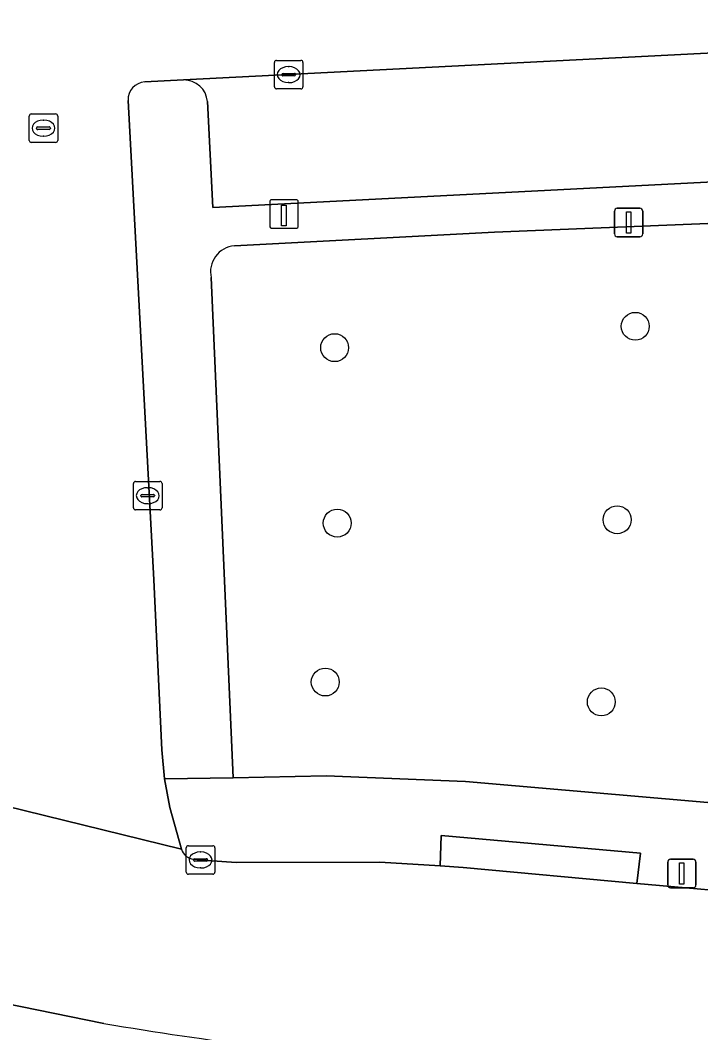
# Model space of a CAD drawing. Extents: x 160023 to 161302, y 384750 to 385707.
# Drawn here: x 160793.11 to 160816.94, y 385193.9 to 385229.38 of the extents above; entities that cross this region are included whole.
import ezdxf

# ---------------------------------------------------------------- set-up
doc = ezdxf.new("R2010")
doc.units = 0
for name, color, linetype in [('IMGEO_Boom', 7, 'Continuous'), ('IMGEO_Groenvoorziening', 7, 'Continuous'), ('IMGEO_Kolk', 7, 'Continuous'), ('IMGEO_Laadpaal', 7, 'Continuous'), ('IMGEO_Lichtmast', 7, 'Continuous'), ('IMGEO_Parkeervlak_open', 7, 'Continuous'), ('IMGEO_Rijbaan_lokaal_open', 7, 'Continuous'), ('IMGEO_Rioolput', 7, 'Continuous'), ('IMGEO_Voetpad_open', 7, 'Continuous')]:
    doc.layers.add(name, color=color, linetype=linetype)

msp = doc.modelspace()

# ---------------------------------------------------------------- linework, layer by layer
at = {"layer": 'IMGEO_Boom'}
for centre in [(160814.65, 385218.652), (160804.123, 385217.903), (160804.213, 385211.754), (160814.017, 385211.871), (160803.795, 385206.186), (160813.462, 385205.49)]:
    msp.add_circle(centre, 0.489, dxfattribs=at)
at = {"layer": 'IMGEO_Groenvoorziening'}
for points in [[(160827.307, 385217.046), (160828.696, 385222.725), (160809.721, 385221.956), (160800.613, 385221.477)], [(160799.8, 385220.359), (160800.572, 385202.829), (160803.828, 385202.901), (160808.704, 385202.699), (160817.46, 385201.943), (160820.855, 385202.109)]]:
    msp.add_lwpolyline(points, dxfattribs=at)
msp.add_arc((160800.698, 385220.56), 0.921, 95.3272, 192.6241, dxfattribs=at)
at = {"layer": 'IMGEO_Kolk'}
for p, q in [((160802.013, 385227.045), (160802.013, 385227.897)), ((160802.088, 385227.971), (160802.94, 385227.971)), ((160802.501, 385227.751), (160802.526, 385227.751)), ((160803.014, 385227.897), (160803.014, 385227.045)), ((160802.272, 385227.465), (160802.272, 385227.477)), ((160802.71, 385227.428), (160802.312, 385227.428)), ((160802.315, 385227.514), (160802.713, 385227.514)), ((160802.756, 385227.477), (160802.756, 385227.465)), ((160802.94, 385226.971), (160802.088, 385226.971)), ((160802.524, 385227.191), (160802.499, 385227.191)), ((160797.078, 385212.29), (160797.078, 385213.142)), ((160797.153, 385213.216), (160798.005, 385213.216)), ((160798.079, 385213.142), (160798.079, 385212.29)), ((160797.38, 385212.759), (160797.778, 385212.759)), ((160797.566, 385212.996), (160797.591, 385212.996)), ((160797.337, 385212.71), (160797.337, 385212.722)), ((160797.775, 385212.673), (160797.377, 385212.673)), ((160797.589, 385212.436), (160797.564, 385212.436)), ((160797.821, 385212.722), (160797.821, 385212.71)), ((160798.005, 385212.216), (160797.153, 385212.216)), ((160798.927, 385199.525), (160798.927, 385200.377)), ((160799.002, 385200.451), (160799.854, 385200.451)), ((160799.928, 385200.377), (160799.928, 385199.525)), ((160799.186, 385199.945), (160799.186, 385199.957)), ((160799.229, 385199.994), (160799.627, 385199.994)), ((160799.415, 385200.231), (160799.44, 385200.231)), ((160799.67, 385199.957), (160799.67, 385199.945)), ((160799.624, 385199.908), (160799.226, 385199.908)), ((160799.438, 385199.671), (160799.413, 385199.671)), ((160799.854, 385199.451), (160799.002, 385199.451))]:
    msp.add_line(p, q, dxfattribs=at)
for points in [[(160802.013, 385227.045), (160802.013, 385227.897)], [(160802.088, 385227.971), (160802.94, 385227.971)], [(160803.014, 385227.897), (160803.014, 385227.045)], [(160802.94, 385226.971), (160802.088, 385226.971)], [(160797.078, 385212.29), (160797.078, 385213.142)], [(160797.153, 385213.216), (160798.005, 385213.216)], [(160798.079, 385213.142), (160798.079, 385212.29)], [(160798.005, 385212.216), (160797.153, 385212.216)], [(160798.927, 385199.525), (160798.927, 385200.377)], [(160799.002, 385200.451), (160799.854, 385200.451)], [(160799.928, 385200.377), (160799.928, 385199.525)], [(160799.854, 385199.451), (160799.002, 385199.451)]]:
    msp.add_lwpolyline(points, dxfattribs=at)
for centre, radius, start, end in [((160802.09, 385227.895), 0.0765, 91.552, 178.448), ((160802.09, 385227.895), 0.0765, 91.552, 178.448), ((160802.938, 385227.895), 0.0765, 1.552, 88.448), ((160802.938, 385227.895), 0.0765, 1.552, 88.448), ((160802.312, 385227.474), 0.0403, 85.8775, 175.7526), ((160802.309, 385227.464), 0.0366, 178.938, 274.7102), ((160802.713, 385227.471), 0.043, 264.8664, 352.4533), ((160802.717, 385227.476), 0.0386, 1.7309, 96.639), ((160802.09, 385227.047), 0.0765, 181.552, 268.448), ((160802.09, 385227.047), 0.0765, 181.552, 268.448), ((160802.938, 385227.047), 0.0765, 271.552, 358.448), ((160802.938, 385227.047), 0.0765, 271.552, 358.448), ((160797.155, 385213.14), 0.0765, 91.552, 178.448), ((160797.155, 385213.14), 0.0765, 91.552, 178.448), ((160798.003, 385213.14), 0.0765, 1.552, 88.448), ((160798.003, 385213.14), 0.0765, 1.552, 88.448), ((160797.377, 385212.719), 0.0403, 85.8775, 175.7526), ((160797.782, 385212.721), 0.0386, 1.7309, 96.639), ((160797.374, 385212.709), 0.0366, 178.938, 274.7102), ((160797.778, 385212.716), 0.043, 264.8664, 352.4533), ((160797.155, 385212.292), 0.0765, 181.552, 268.448), ((160797.155, 385212.292), 0.0765, 181.552, 268.448), ((160798.003, 385212.292), 0.0765, 271.552, 358.448), ((160798.003, 385212.292), 0.0765, 271.552, 358.448), ((160799.004, 385200.375), 0.0765, 91.552, 178.448), ((160799.004, 385200.375), 0.0765, 91.552, 178.448), ((160799.852, 385200.375), 0.0765, 1.552, 88.448), ((160799.852, 385200.375), 0.0765, 1.552, 88.448), ((160799.226, 385199.954), 0.0403, 85.8775, 175.7526), ((160799.631, 385199.956), 0.0386, 1.7309, 96.639), ((160799.223, 385199.944), 0.0366, 178.938, 274.7102), ((160799.627, 385199.951), 0.043, 264.8664, 352.4533), ((160799.004, 385199.527), 0.0765, 181.552, 268.448), ((160799.004, 385199.527), 0.0765, 181.552, 268.448), ((160799.852, 385199.527), 0.0765, 271.552, 358.448), ((160799.852, 385199.527), 0.0765, 271.552, 358.448)]:
    msp.add_arc(centre, radius, start, end, dxfattribs=at)
for centre, major_axis, ratio, start_param, end_param in [((160802.5, 385227.471), (-0.387, 0.002), 0.722429, 4.712389, 7.853982), ((160802.525, 385227.471), (-0.39, 0.002), 0.717154, 1.570796, 4.712389), ((160797.565, 385212.716), (-0.387, 0.002), 0.722429, 4.712389, 7.853982), ((160797.59, 385212.716), (-0.39, 0.002), 0.717154, 1.570796, 4.712389), ((160799.414, 385199.951), (-0.387, 0.002), 0.722429, 4.712389, 7.853982), ((160799.439, 385199.951), (-0.39, 0.002), 0.717154, 1.570796, 4.712389)]:
    msp.add_ellipse(centre, major_axis=major_axis, ratio=ratio, start_param=start_param, end_param=end_param, dxfattribs=at)
at = {"layer": 'IMGEO_Laadpaal'}
for p, q in [((160802.765, 385223.088), (160801.924, 385223.088)), ((160802.765, 385223.088), (160801.924, 385223.088)), ((160801.849, 385223.004), (160801.849, 385222.163)), ((160801.849, 385223.004), (160801.849, 385222.163)), ((160802.849, 385222.172), (160802.849, 385223.013)), ((160802.849, 385222.172), (160802.849, 385223.013)), ((160801.933, 385222.088), (160802.774, 385222.088)), ((160801.933, 385222.088), (160802.774, 385222.088))]:
    msp.add_line(p, q, dxfattribs=at)
msp.add_lwpolyline([(160802.264, 385222.901), (160802.424, 385222.901), (160802.424, 385222.168), (160802.264, 385222.168), (160802.264, 385222.901)], dxfattribs=at)
for centre, start, end in [((160801.927, 385223.01), 92.4484, 184.2845), ((160801.927, 385223.01), 92.4484, 184.2845), ((160802.771, 385223.01), 2.4484, 94.2845), ((160802.771, 385223.01), 2.4484, 94.2845), ((160801.927, 385222.166), 182.4484, 274.2845), ((160801.927, 385222.166), 182.4484, 274.2845), ((160802.771, 385222.166), 272.4484, 4.2845), ((160802.771, 385222.166), 272.4484, 4.2845)]:
    msp.add_arc(centre, 0.0779, start, end, dxfattribs=at)
at = {"layer": 'IMGEO_Lichtmast'}
for p, q in [((160813.922, 385221.887), (160813.922, 385222.687)), ((160813.922, 385222.687), (160813.922, 385221.887)), ((160814.022, 385222.787), (160814.812, 385222.787)), ((160814.812, 385222.787), (160814.022, 385222.787)), ((160814.912, 385222.687), (160814.912, 385221.887)), ((160814.912, 385221.887), (160814.912, 385222.687)), ((160814.812, 385221.787), (160814.022, 385221.787)), ((160814.022, 385221.787), (160814.812, 385221.787)), ((160815.886, 385199.975), (160816.676, 385199.975)), ((160816.676, 385199.975), (160815.886, 385199.975)), ((160815.786, 385199.075), (160815.786, 385199.875)), ((160815.786, 385199.875), (160815.786, 385199.075)), ((160816.776, 385199.875), (160816.776, 385199.075)), ((160816.776, 385199.075), (160816.776, 385199.875)), ((160816.676, 385198.975), (160815.886, 385198.975)), ((160815.886, 385198.975), (160816.676, 385198.975))]:
    msp.add_line(p, q, dxfattribs=at)
for points in [[(160814.342, 385222.662), (160814.492, 385222.662), (160814.492, 385221.912), (160814.342, 385221.912), (160814.342, 385222.662)], [(160816.206, 385199.85), (160816.356, 385199.85), (160816.356, 385199.1), (160816.206, 385199.1), (160816.206, 385199.85)]]:
    msp.add_lwpolyline(points, dxfattribs=at)
for centre, start, end in [((160814.022, 385222.687), 90, 180), ((160814.022, 385222.687), 90, 180), ((160814.812, 385222.687), 0, 90), ((160814.812, 385222.687), 360, 90), ((160814.022, 385221.887), 180, 270), ((160814.022, 385221.887), 180, 270), ((160814.812, 385221.887), 270, 0), ((160814.812, 385221.887), 270, 0), ((160815.886, 385199.875), 90, 180), ((160815.886, 385199.875), 90, 180), ((160816.676, 385199.875), 0, 90), ((160816.676, 385199.875), 360, 90), ((160815.886, 385199.075), 180, 270), ((160815.886, 385199.075), 180, 270), ((160816.676, 385199.075), 270, 0), ((160816.676, 385199.075), 270, 0)]:
    msp.add_arc(centre, 0.1, start, end, dxfattribs=at)
at = {"layer": 'IMGEO_Parkeervlak_open'}
for points in [[(160829.539, 385228.856), (160798.828, 385227.283)], [(160799.668, 385226.525), (160799.858, 385222.818), (160828.772, 385224.298), (160828.592, 385227.806)]]:
    msp.add_lwpolyline(points, dxfattribs=at)
msp.add_arc((160798.846, 385226.458), 0.825, 4.6518, 91.2232, dxfattribs=at)
at = {"layer": 'IMGEO_Rijbaan_lokaal_open'}
for points in [[(160811.481, 385266.142), (160805.515, 385265.833), (160805.529, 385265.567), (160788.051, 385264.661), (160788.404, 385258.674), (160788.484, 385257.309), (160788.518, 385256.641), (160788.644, 385250), (160790.595, 385214.684), (160791.09, 385204.425), (160791.198, 385202.182), (160798.755, 385200.333), (160798.348, 385201.791), (160798.16, 385202.794), (160798.071, 385203.811), (160797.789, 385209.763), (160796.89, 385226.567)], [(160797.475, 385227.214), (160798.828, 385227.283), (160829.539, 385228.856), (160829.674, 385228.863), (160830.412, 385234.729), (160815.328, 385234.093), (160798.669, 385233.35), (160797.494, 385233.297)], [(160798.755, 385200.333), (160791.198, 385202.182), (160791.493, 385196.048), (160791.509, 385195.605)], [(160827.226, 385200.432), (160826.976, 385200.55), (160826.201, 385199.268), (160823.774, 385198.86), (160822.945, 385198.737), (160821.437, 385198.641), (160819.452, 385198.711), (160814.706, 385199.13), (160808.625, 385199.691), (160807.823, 385199.743), (160805.705, 385199.879), (160800.67, 385199.866), (160799.666, 385199.927), (160799.191, 385199.974)], [(160791.966, 385195.044), (160796.046, 385194.216)]]:
    msp.add_lwpolyline(points, dxfattribs=at)
for centre, radius, start, end in [((160797.508, 385226.596), 0.619, 93.0628, 182.6991), ((160799.234, 385200.471), 0.498, 196.0246, 265.0397), ((160825.238, 385372.624), 180.781, 260.70732, 264.2156)]:
    msp.add_arc(centre, radius, start, end, dxfattribs=at)
at = {"layer": 'IMGEO_Rioolput'}
for p, q in [((160793.425, 385225.168), (160793.425, 385226.02)), ((160793.5, 385226.094), (160794.352, 385226.094)), ((160793.913, 385225.874), (160793.938, 385225.874)), ((160794.426, 385226.02), (160794.426, 385225.168)), ((160793.684, 385225.588), (160793.684, 385225.6)), ((160794.122, 385225.551), (160793.724, 385225.551)), ((160793.727, 385225.637), (160794.125, 385225.637)), ((160794.168, 385225.6), (160794.168, 385225.588)), ((160793.936, 385225.314), (160793.911, 385225.314)), ((160794.352, 385225.094), (160793.5, 385225.094))]:
    msp.add_line(p, q, dxfattribs=at)
for points in [[(160793.425, 385225.168), (160793.425, 385226.02)], [(160793.5, 385226.094), (160794.352, 385226.094)], [(160794.426, 385226.02), (160794.426, 385225.168)], [(160794.352, 385225.094), (160793.5, 385225.094)]]:
    msp.add_lwpolyline(points, dxfattribs=at)
for centre, radius, start, end in [((160793.502, 385226.018), 0.0765, 91.552, 178.448), ((160793.502, 385226.018), 0.0765, 91.552, 178.448), ((160794.35, 385226.018), 0.0765, 1.552, 88.448), ((160794.35, 385226.018), 0.0765, 1.552, 88.448), ((160793.724, 385225.597), 0.0403, 85.8775, 175.7526), ((160793.721, 385225.587), 0.0366, 178.938, 274.7102), ((160794.125, 385225.594), 0.043, 264.8664, 352.4533), ((160794.129, 385225.599), 0.0386, 1.7309, 96.639), ((160793.502, 385225.17), 0.0765, 181.552, 268.448), ((160793.502, 385225.17), 0.0765, 181.552, 268.448), ((160794.35, 385225.17), 0.0765, 271.552, 358.448), ((160794.35, 385225.17), 0.0765, 271.552, 358.448)]:
    msp.add_arc(centre, radius, start, end, dxfattribs=at)
for centre, major_axis, ratio, start_param, end_param in [((160793.912, 385225.594), (-0.387, 0.002), 0.722429, 4.712389, 7.853982), ((160793.937, 385225.594), (-0.39, 0.002), 0.717154, 1.570796, 4.712389)]:
    msp.add_ellipse(centre, major_axis=major_axis, ratio=ratio, start_param=start_param, end_param=end_param, dxfattribs=at)
at = {"layer": 'IMGEO_Voetpad_open'}
for points in [[(160798.828, 385227.283), (160797.475, 385227.214)], [(160796.89, 385226.567), (160797.789, 385209.763), (160798.071, 385203.811), (160798.16, 385202.794), (160800.572, 385202.829), (160799.8, 385220.359)], [(160828.696, 385222.725), (160828.772, 385224.298), (160799.858, 385222.818), (160799.668, 385226.525)], [(160800.613, 385221.477), (160809.721, 385221.956), (160828.696, 385222.725)], [(160820.855, 385202.109), (160817.46, 385201.943), (160808.704, 385202.699), (160803.828, 385202.901), (160800.572, 385202.829), (160798.16, 385202.794), (160798.348, 385201.791), (160798.755, 385200.333)], [(160799.191, 385199.974), (160799.666, 385199.927), (160800.67, 385199.866), (160805.705, 385199.879), (160807.823, 385199.743), (160807.856, 385200.81), (160814.834, 385200.19), (160814.706, 385199.13), (160819.452, 385198.711)], [(160796.046, 385194.216), (160791.966, 385195.044)]]:
    msp.add_lwpolyline(points, dxfattribs=at)
msp.add_lwpolyline([(160814.706, 385199.13), (160814.834, 385200.19), (160807.856, 385200.81), (160807.823, 385199.743), (160808.625, 385199.691)], close=True, dxfattribs=at)
for centre, radius, start, end in [((160798.846, 385226.458), 0.825, 4.6518, 91.2232), ((160797.508, 385226.596), 0.619, 93.0628, 182.6991), ((160800.698, 385220.56), 0.921, 95.3272, 192.6241), ((160799.234, 385200.471), 0.498, 196.0246, 265.0397), ((160825.238, 385372.624), 180.781, 260.70732, 264.2156)]:
    msp.add_arc(centre, radius, start, end, dxfattribs=at)

doc.saveas('drawing.dxf')
